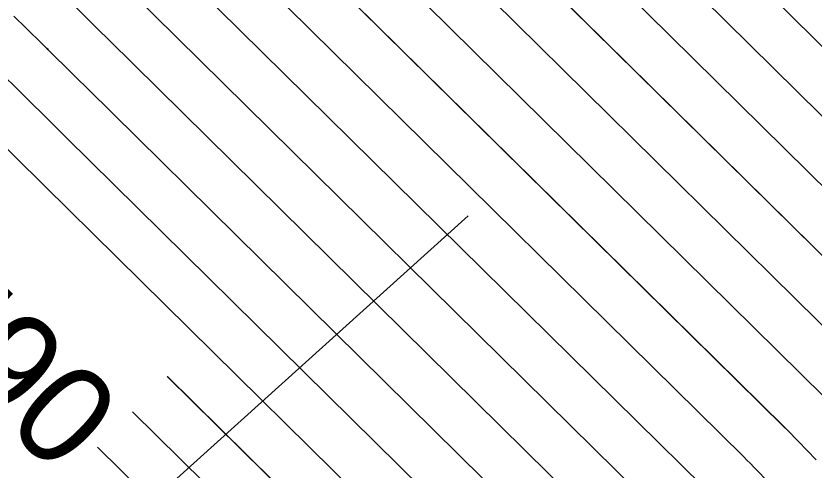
# Model space of a CAD drawing. Extents: x 954385 to 988206, y 1868364 to 1924553.
# Drawn here: x 955929.86 to 955978, y 1923003.59 to 1923030.97 of the extents above; entities that cross this region are included whole.
import ezdxf

# ---------------------------------------------------------------- set-up
doc = ezdxf.new("R2010")
doc.units = 0
for name, color, linetype in [('16', 7, 'Continuous'), ('26', 7, 'Continuous'), ('5', 7, 'Continuous'), ('6', 7, 'Continuous'), ('7', 7, 'Continuous')]:
    doc.layers.add(name, color=color, linetype=linetype)

msp = doc.modelspace()

# ---------------------------------------------------------------- linework, layer by layer
at = {"layer": '16'}
for points in [[(955990.777, 1923017.033), (955948.39, 1923058.813)], [(955947.099, 1923055.882), (955988.343, 1923015.228)], [(955945.807, 1923052.951), (955985.908, 1923013.424)], [(955983.474, 1923011.62), (955944.516, 1923050.021)], [(955981.04, 1923009.816), (955943.224, 1923047.09)], [(955941.933, 1923044.159), (955978.606, 1923008.012)], [(955978.136, 1923004.201), (955977.046, 1923005.325), (955976.829, 1923005.548), (955976.611, 1923005.769), (955976.392, 1923005.989), (955976.171, 1923006.207), (955940.642, 1923041.228)], [(955978.567, 1922999.461), (955976.958, 1923001.13), (955976.848, 1923001.243), (955976.737, 1923001.356), (955976.626, 1923001.469), (955976.514, 1923001.581), (955976.066, 1923002.028), (955975.954, 1923002.14), (955975.843, 1923002.253), (955975.732, 1923002.366), (955975.621, 1923002.479), (955974.585, 1923003.548), (955974.375, 1923003.764), (955974.163, 1923003.978), (955973.951, 1923004.191), (955973.737, 1923004.403), (955939.35, 1923038.298)], [(955971.303, 1923002.599), (955938.059, 1923035.367)], [(955936.767, 1923032.436), (955968.868, 1923000.795)], [(955966.434, 1922998.991), (955935.476, 1923029.506), (955935.25, 1923029.728), (955935.025, 1923029.95), (955934.8, 1923030.173), (955934.575, 1923030.395), (955933.242, 1923031.713)], [(955964, 1922997.187), (955934.184, 1923026.575), (955933.946, 1923026.811), (955933.707, 1923027.046), (955933.468, 1923027.282), (955933.23, 1923027.517), (955931.818, 1923028.913), (955931.779, 1923028.951), (955931.73, 1923029), (955931.701, 1923029.028), (955930.224, 1923030.471), (955929.975, 1923030.714), (955929.725, 1923030.958)], [(955961.565, 1922995.382), (955932.893, 1923023.644), (955932.641, 1923023.893), (955932.389, 1923024.142), (955932.137, 1923024.391), (955931.885, 1923024.639), (955930.395, 1923026.113), (955930.353, 1923026.154), (955930.302, 1923026.204), (955930.271, 1923026.235), (955928.711, 1923027.758)], [(955959.131, 1922993.578), (955931.601, 1923020.714), (955931.336, 1923020.975), (955931.07, 1923021.237), (955930.805, 1923021.499), (955930.54, 1923021.762), (955928.971, 1923023.313)], [(955938.986, 1923009.231), (955956.697, 1922991.774)], [(955936.884, 1923007.099), (955954.262, 1922989.97)], [(955934.783, 1923004.967), (955951.828, 1922988.166)]]:
    msp.add_lwpolyline(points, dxfattribs=at)
at = {"layer": '26'}
msp.add_lwpolyline([(955957.131, 1923018.928), (955920.735, 1922986.14), (955922.588, 1922991.847), (955920.735, 1922986.14), (955926.604, 1922987.389)], dxfattribs=at)
at = {"layer": '6'}
for points in [[(955988.343, 1923015.229), (955947.099, 1923055.881)], [(955940.642, 1923041.228), (955976.171, 1923006.208), (955976.392, 1923005.989), (955976.611, 1923005.769), (955976.829, 1923005.548), (955977.046, 1923005.325), (955978.136, 1923004.201)], [(955964, 1922997.187), (955934.184, 1923026.575), (955933.945, 1923026.81), (955933.707, 1923027.046), (955933.468, 1923027.282), (955933.23, 1923027.517), (955931.818, 1923028.912), (955931.789, 1923028.941), (955931.72, 1923029.008), (955931.701, 1923029.027), (955930.224, 1923030.47), (955929.975, 1923030.714), (955929.725, 1923030.957)], [(955934.783, 1923004.967), (955951.828, 1922988.166)]]:
    msp.add_lwpolyline(points, dxfattribs=at)
at = {"layer": '7'}
for points in [[(955948.39, 1923058.812), (955990.777, 1923017.033)], [(955985.909, 1923013.425), (955945.807, 1923052.951)], [(955983.474, 1923011.621), (955944.516, 1923050.02)], [(955981.04, 1923009.816), (955943.224, 1923047.09)], [(955978.606, 1923008.012), (955941.933, 1923044.159)], [(955978.566, 1922999.46), (955976.957, 1923001.129), (955976.847, 1923001.242), (955976.737, 1923001.356), (955976.625, 1923001.468), (955976.514, 1923001.58), (955976.065, 1923002.028), (955975.954, 1923002.14), (955975.842, 1923002.252), (955975.731, 1923002.365), (955975.621, 1923002.479), (955974.585, 1923003.549), (955974.375, 1923003.764), (955974.163, 1923003.979), (955973.951, 1923004.192), (955973.737, 1923004.404), (955939.35, 1923038.298)], [(955938.059, 1923035.367), (955971.303, 1923002.6)], [(955968.869, 1923000.795), (955936.767, 1923032.436)], [(955933.242, 1923031.712), (955934.575, 1923030.395), (955934.8, 1923030.173), (955935.025, 1923029.95), (955935.25, 1923029.728), (955935.476, 1923029.506), (955966.434, 1922998.991)], [(955961.566, 1922995.383), (955932.893, 1923023.644), (955932.641, 1923023.893), (955932.389, 1923024.142), (955932.137, 1923024.39), (955931.885, 1923024.639), (955930.394, 1923026.112), (955930.363, 1923026.143), (955930.291, 1923026.214), (955930.27, 1923026.234), (955928.711, 1923027.757)], [(955959.131, 1922993.579), (955931.601, 1923020.714), (955931.336, 1923020.976), (955931.07, 1923021.237), (955930.805, 1923021.499), (955930.54, 1923021.761), (955928.971, 1923023.312)], [(955956.697, 1922991.775), (955938.987, 1923009.231)], [(955954.263, 1922989.97), (955936.885, 1923007.099)]]:
    msp.add_lwpolyline(points, dxfattribs=at)

# ---------------------------------------------------------------- texts
at = {"layer": '16'}
msp.add_text('590', height=6, rotation=315.405, dxfattribs=at).set_placement((955922.758, 1923012.61))
at = {"layer": '5'}
msp.add_text('590', height=6, rotation=315.4089, dxfattribs=at).set_placement((955922.758, 1923012.609))

doc.saveas('drawing.dxf')
